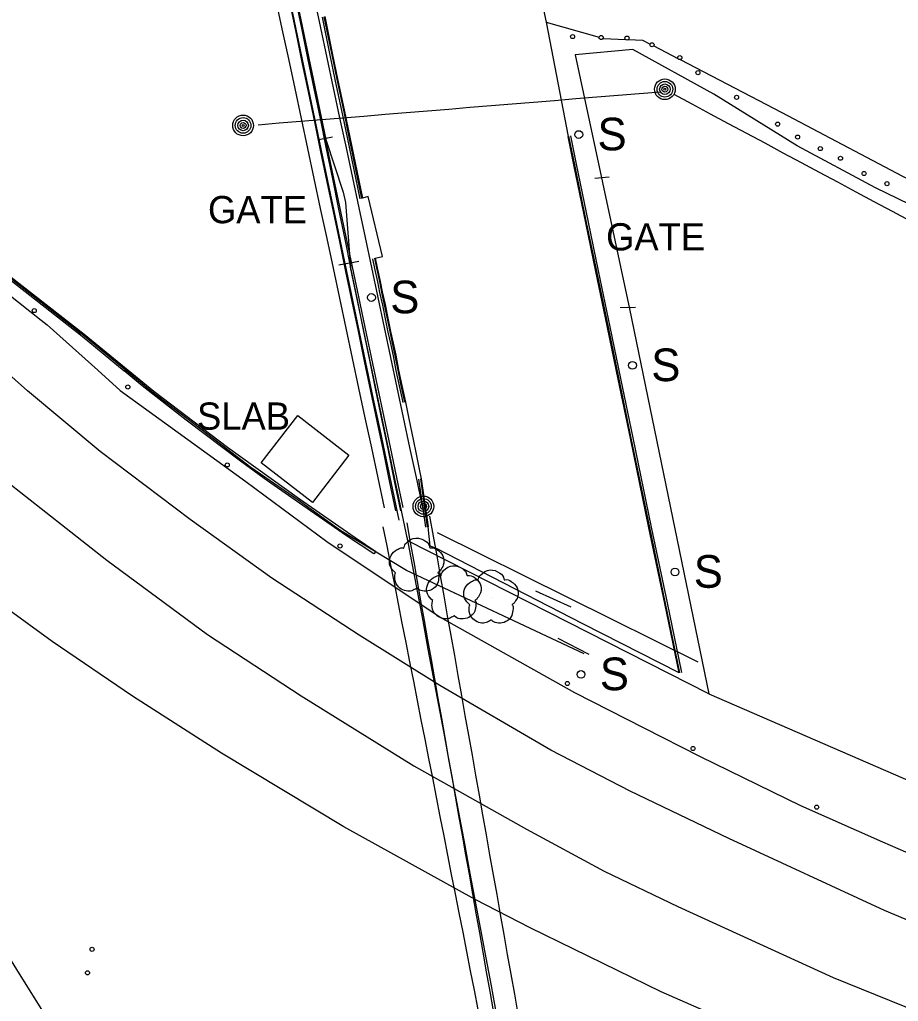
# Model space of a CAD drawing. Extents: x 368532 to 392481, y 10654822 to 10676899.
# Drawn here: x 384243 to 384404.6, y 10655107.9 to 10655288.3 of the extents above; entities that cross this region are included whole.
import ezdxf

# ---------------------------------------------------------------- set-up
doc = ezdxf.new("R2010")
doc.units = 0
for name, color, linetype in [('p_Catenary', 7, 'Continuous'), ('p_dtm retaining wall', 7, 'Continuous'), ('p_dtm slab', 7, 'Continuous'), ('p_railroad rr control', 7, 'Continuous'), ('p_road - paved curb', 7, 'Continuous'), ('p_road general road feature', 7, 'Continuous'), ('p_road guard rails', 7, 'Continuous'), ('p_structure fence', 7, 'Continuous'), ('p_structure sign', 7, 'Continuous'), ('p_structure unidentified', 7, 'Continuous'), ('p_structure wall', 7, 'Continuous'), ('p_utility general pole', 7, 'Continuous'), ('p_veg tree', 7, 'Continuous')]:
    doc.layers.add(name, color=color, linetype=linetype)

msp = doc.modelspace()

# ---------------------------------------------------------------- linework, layer by layer
at = {"layer": 'p_Catenary'}
for points in [[(384313.56, 10655198.65), (384312.39, 10655204.17), (384311.23, 10655209.7), (384310.06, 10655215.22), (384308.9, 10655220.75), (384307.73, 10655226.27), (384306.57, 10655231.8), (384305.4, 10655237.32), (384304.24, 10655242.84), (384303.07, 10655248.37), (384301.91, 10655253.89), (384300.74, 10655259.42), (384299.58, 10655264.94), (384298.41, 10655270.47), (384297.25, 10655275.99), (384296.08, 10655281.52), (384294.92, 10655287.04), (384293.75, 10655292.57)], [(384313.11, 10655197.99), (384311.97, 10655203.54), (384310.84, 10655209.09), (384309.7, 10655214.63), (384308.56, 10655220.18), (384307.43, 10655225.73), (384306.29, 10655231.28), (384305.15, 10655236.82), (384304.02, 10655242.37), (384302.88, 10655247.92), (384301.74, 10655253.46), (384300.61, 10655259.01), (384299.47, 10655264.56), (384298.34, 10655270.1), (384297.2, 10655275.65), (384296.06, 10655281.2), (384294.93, 10655286.74), (384293.79, 10655292.29)], [(384317.15, 10655198.66), (384315.98, 10655204.17), (384314.81, 10655209.68), (384313.64, 10655215.18), (384312.47, 10655220.69), (384311.3, 10655226.19), (384310.13, 10655231.7), (384308.96, 10655237.21), (384307.79, 10655242.71), (384306.62, 10655248.22), (384305.45, 10655253.72), (384304.28, 10655259.23), (384303.11, 10655264.74), (384301.94, 10655270.24), (384300.77, 10655275.75), (384299.6, 10655281.25), (384298.43, 10655286.76), (384297.26, 10655292.26)], [(384290.11, 10655292.1), (384291.28, 10655286.6), (384292.46, 10655281.1), (384293.63, 10655275.6), (384294.8, 10655270.1), (384295.98, 10655264.59), (384297.15, 10655259.09), (384298.32, 10655253.59), (384299.5, 10655248.09), (384300.67, 10655242.59), (384301.84, 10655237.09), (384303.02, 10655231.59), (384304.19, 10655226.09), (384305.36, 10655220.58), (384306.54, 10655215.08), (384307.71, 10655209.58), (384308.88, 10655204.08), (384310.06, 10655198.58)], [(384312.21, 10655198.03), (384311.07, 10655203.53), (384309.92, 10655209.03), (384308.77, 10655214.52), (384307.62, 10655220.02), (384306.48, 10655225.52), (384305.33, 10655231.02), (384304.18, 10655236.51), (384303.04, 10655242.01), (384301.89, 10655247.51), (384300.74, 10655253.01), (384299.6, 10655258.5), (384298.45, 10655264), (384297.3, 10655269.5), (384296.16, 10655274.99), (384295.01, 10655280.49), (384293.86, 10655285.99), (384292.72, 10655291.49)], [(384312.8, 10655196.28), (384311.63, 10655201.85), (384310.47, 10655207.41), (384309.3, 10655212.98), (384308.13, 10655218.55), (384306.97, 10655224.12), (384305.8, 10655229.68), (384304.63, 10655235.25), (384303.46, 10655240.82), (384302.3, 10655246.39), (384301.13, 10655251.96), (384299.96, 10655257.52), (384298.79, 10655263.09), (384297.63, 10655268.66), (384296.46, 10655274.23), (384295.29, 10655279.79), (384294.13, 10655285.36), (384292.96, 10655290.93)], [(384286.87, 10655268.98), (384290.77, 10655269.29), (384294.66, 10655269.61), (384298.56, 10655269.93), (384302.45, 10655270.25), (384306.35, 10655270.57), (384310.24, 10655270.89), (384314.14, 10655271.21), (384318.03, 10655271.53), (384321.93, 10655271.85), (384325.82, 10655272.17), (384329.72, 10655272.48), (384333.61, 10655272.8), (384337.5, 10655273.12), (384341.4, 10655273.44), (384345.29, 10655273.76), (384349.19, 10655274.08), (384353.08, 10655274.4), (384356.98, 10655274.72), (384360.87, 10655275.04)], [(384363.3, 10655274.59), (384366.64, 10655272.79), (384369.99, 10655271), (384373.34, 10655269.21), (384376.68, 10655267.41), (384380.03, 10655265.62), (384383.37, 10655263.83), (384386.72, 10655262.04), (384390.07, 10655260.24), (384393.41, 10655258.45), (384396.76, 10655256.66), (384400.11, 10655254.86), (384403.45, 10655253.07), (384406.8, 10655251.28), (384410.15, 10655249.49), (384413.49, 10655247.69), (384416.84, 10655245.9), (384420.19, 10655244.11), (384423.53, 10655242.32), (384426.88, 10655240.52)], [(384334.71, 10655105.53), (384334.06, 10655109.19), (384333.41, 10655112.85), (384332.76, 10655116.51), (384332.12, 10655120.17), (384331.47, 10655123.83), (384330.82, 10655127.49), (384330.17, 10655131.15), (384329.52, 10655134.82), (384328.87, 10655138.48), (384328.22, 10655142.14), (384327.57, 10655145.8), (384326.93, 10655149.46), (384326.28, 10655153.12), (384325.63, 10655156.78), (384324.98, 10655160.44), (384324.33, 10655164.1), (384323.68, 10655167.77), (384323.03, 10655171.43), (384322.38, 10655175.09), (384321.74, 10655178.75), (384321.09, 10655182.41), (384320.44, 10655186.07), (384319.79, 10655189.73), (384319.14, 10655193.39), (384318.49, 10655197.05)], [(384327.36, 10655106.38), (384326.66, 10655109.93), (384325.96, 10655113.47), (384325.27, 10655117.02), (384324.57, 10655120.57), (384323.87, 10655124.12), (384323.17, 10655127.67), (384322.47, 10655131.22), (384321.78, 10655134.77), (384321.08, 10655138.32), (384320.38, 10655141.87), (384319.68, 10655145.42), (384318.99, 10655148.97), (384318.29, 10655152.52), (384317.59, 10655156.07), (384316.89, 10655159.62), (384316.19, 10655163.17), (384315.5, 10655166.72), (384314.8, 10655170.27), (384314.1, 10655173.82), (384313.4, 10655177.37), (384312.7, 10655180.92), (384312.01, 10655184.47), (384311.31, 10655188.02), (384310.61, 10655191.56), (384309.91, 10655195.11)], [(384330.17, 10655106.14), (384329.54, 10655109.72), (384328.9, 10655113.31), (384328.27, 10655116.9), (384327.63, 10655120.49), (384327, 10655124.07), (384326.36, 10655127.66), (384325.73, 10655131.25), (384325.09, 10655134.83), (384324.46, 10655138.42), (384323.82, 10655142.01), (384323.18, 10655145.59), (384322.55, 10655149.18), (384321.91, 10655152.77), (384321.28, 10655156.36), (384320.64, 10655159.94), (384320.01, 10655163.53), (384319.37, 10655167.12), (384318.74, 10655170.7), (384318.1, 10655174.29), (384317.47, 10655177.88), (384316.83, 10655181.46), (384316.2, 10655185.05), (384315.56, 10655188.64), (384314.93, 10655192.23), (384314.29, 10655195.81)], [(384332.66, 10655095.27), (384331.7, 10655100.43), (384330.73, 10655105.59), (384329.77, 10655110.74), (384328.8, 10655115.9), (384327.83, 10655121.06), (384326.87, 10655126.21), (384325.9, 10655131.37), (384324.94, 10655136.52), (384323.97, 10655141.68), (384323.01, 10655146.84), (384322.04, 10655151.99), (384321.07, 10655157.15), (384320.11, 10655162.31), (384319.14, 10655167.46), (384318.18, 10655172.62), (384317.21, 10655177.78), (384316.24, 10655182.93), (384315.28, 10655188.09), (384314.31, 10655193.24)]]:
    msp.add_lwpolyline(points, dxfattribs=at)
at = {"layer": 'p_dtm retaining wall'}
for p, q in [((384240.72, 10655238.04), (384247.02, 10655233.04)), ((384247.02, 10655233.04), (384248.08, 10655232.19)), ((384248.08, 10655232.19), (384257.4, 10655223.84)), ((384257.4, 10655223.84), (384261.54, 10655220.11)), ((384261.54, 10655220.11), (384284.66, 10655203.4)), ((384284.66, 10655203.4), (384299.53, 10655192.4)), ((384299.53, 10655192.4), (384320.34, 10655178.5)), ((384320.34, 10655178.5), (384345.09, 10655164.63)), ((384345.09, 10655164.63), (384357.82, 10655158.14)), ((384357.82, 10655158.14), (384368.16, 10655152.85)), ((384368.16, 10655152.85), (384386.59, 10655143.88)), ((384386.59, 10655143.88), (384401.69, 10655137.22)), ((384401.69, 10655137.22), (384415.19, 10655131.26))]:
    msp.add_line(p, q, dxfattribs=at)
at = {"layer": 'p_dtm slab'}
for p, q in [((384287.47, 10655206.81), (384294.18, 10655215.51)), ((384294.18, 10655215.51), (384303.58, 10655208.27)), ((384303.58, 10655208.27), (384296.87, 10655199.57)), ((384296.87, 10655199.57), (384287.47, 10655206.81))]:
    msp.add_line(p, q, dxfattribs=at)
at = {"layer": 'p_railroad rr control'}
for points in [[(384165.32, 10655278.42), (384174.33, 10655267.99), (384186.83, 10655254.07), (384198.33, 10655242.56), (384210.22, 10655230.72), (384217.21, 10655224.04), (384227.5, 10655214.81), (384240.4, 10655203.63), (384259.09, 10655188.94), (384277.58, 10655175.3), (384294.8, 10655164), (384315.54, 10655151.16), (384336.26, 10655139.55), (384350.52, 10655131.83), (384364.06, 10655125.29), (384392.6, 10655112.26), (384413.53, 10655103.8), (384438.77, 10655093.44), (384467.99, 10655082.58), (384498.57, 10655071.75), (384532.81, 10655060.04), (384581.67, 10655045.06), (384619.55, 10655033.71), (384648.72, 10655025.44)], [(384656.28, 10655038.63), (384603.32, 10655053.23), (384558.75, 10655066.78), (384516.47, 10655080.43), (384472.46, 10655096.15), (384438.72, 10655109.19), (384402.05, 10655124.57), (384373.44, 10655137.78), (384355.27, 10655146.48), (384340.73, 10655154.01), (384320.28, 10655165.93), (384305.44, 10655175.15), (384289.4, 10655185.65), (384274.4, 10655196.45), (384257.87, 10655208.93), (384244.5, 10655220.08), (384233.09, 10655230.18), (384222.46, 10655240.03), (384207.39, 10655254.55), (384195.28, 10655267.14), (384186.39, 10655277.04)], [(384631.83, 10655015.23), (384594.82, 10655025.93), (384562.53, 10655035.93), (384531.33, 10655046.19), (384487.58, 10655060.69), (384436.99, 10655078.63), (384404.89, 10655091.01), (384380.99, 10655100.86), (384360.99, 10655109.63), (384336.89, 10655121.42), (384326.81, 10655126.59), (384302.67, 10655139.97), (384280.17, 10655153.46), (384263.78, 10655163.94), (384249, 10655173.99), (384231.82, 10655186.48), (384215.37, 10655199.55), (384198.32, 10655214.58), (384187.82, 10655225)], [(384174.12, 10655223.37), (384208.57, 10655168.54), (384242.49, 10655113.73), (384264.96, 10655077.69), (384285.67, 10655043.96), (384316.05, 10654995.46)]]:
    msp.add_lwpolyline(points, dxfattribs=at)
at = {"layer": 'p_road - paved curb'}
for p, q in [((384337.5, 10655299.24), (384339.83, 10655287.81)), ((384298.66, 10655288.75), (384300.04, 10655282.04)), ((384299, 10655288.82), (384300.38, 10655282.11)), ((384299.15, 10655288.85), (384300.53, 10655282.14)), ((384339.83, 10655287.81), (384343.87, 10655266.82)), ((384300.04, 10655282.04), (384301.08, 10655276.98)), ((384300.38, 10655282.11), (384301.42, 10655277.05)), ((384300.53, 10655282.14), (384301.57, 10655277.08)), ((384301.08, 10655276.98), (384302.22, 10655271.58)), ((384301.42, 10655277.05), (384302.56, 10655271.65)), ((384301.57, 10655277.08), (384302.71, 10655271.68)), ((384302.22, 10655271.58), (384303.24, 10655266.61)), ((384302.56, 10655271.65), (384303.58, 10655266.68)), ((384302.71, 10655271.68), (384303.73, 10655266.71)), ((384303.24, 10655266.61), (384305.57, 10655255.37)), ((384303.58, 10655266.68), (384305.91, 10655255.44)), ((384303.73, 10655266.71), (384306.06, 10655255.47)), ((384344.95, 10655261.6), (384343.87, 10655266.82)), ((384345.1, 10655261.63), (384344.02, 10655266.85)), ((384345.44, 10655261.7), (384344.36, 10655266.92)), ((384347.14, 10655250.96), (384344.95, 10655261.6)), ((384347.29, 10655250.99), (384345.1, 10655261.63)), ((384347.63, 10655251.06), (384345.44, 10655261.7)), ((384307.11, 10655255.77), (384306.06, 10655255.47)), ((384309.78, 10655244.77), (384307.11, 10655255.77)), ((384349, 10655242), (384347.14, 10655250.96)), ((384349.15, 10655242.03), (384347.29, 10655250.99)), ((384349.49, 10655242.1), (384347.63, 10655251.06)), ((384307.95, 10655244.35), (384308.31, 10655242.58)), ((384308.29, 10655244.42), (384308.65, 10655242.65)), ((384308.44, 10655244.45), (384309.78, 10655244.77)), ((384308.44, 10655244.45), (384308.8, 10655242.68)), ((384308.31, 10655242.58), (384308.87, 10655240.07)), ((384308.65, 10655242.65), (384309.21, 10655240.14)), ((384308.8, 10655242.68), (384309.36, 10655240.17)), ((384351.14, 10655231.73), (384349, 10655242)), ((384351.29, 10655231.76), (384349.15, 10655242.03)), ((384351.63, 10655231.83), (384349.49, 10655242.1)), ((384308.87, 10655240.07), (384309.23, 10655238.16)), ((384309.21, 10655240.14), (384309.57, 10655238.23)), ((384309.36, 10655240.17), (384309.72, 10655238.26)), ((384309.23, 10655238.16), (384309.74, 10655235.81)), ((384309.57, 10655238.23), (384310.08, 10655235.88)), ((384309.72, 10655238.26), (384310.23, 10655235.91)), ((384309.74, 10655235.81), (384310.33, 10655233.01)), ((384310.08, 10655235.88), (384310.67, 10655233.08)), ((384310.23, 10655235.91), (384310.82, 10655233.11)), ((384310.33, 10655233.01), (384310.77, 10655230.88)), ((384310.67, 10655233.08), (384311.11, 10655230.95)), ((384310.82, 10655233.11), (384311.26, 10655230.98)), ((384311.11, 10655230.95), (384311.55, 10655228.82)), ((384311.26, 10655230.98), (384311.7, 10655228.85)), ((384353.1, 10655222.21), (384351.14, 10655231.73)), ((384353.25, 10655222.24), (384351.29, 10655231.76)), ((384353.59, 10655222.31), (384351.63, 10655231.83)), ((384310.77, 10655230.88), (384311.21, 10655228.75)), ((384311.21, 10655228.75), (384311.69, 10655226.52)), ((384311.55, 10655228.82), (384312.03, 10655226.59)), ((384311.7, 10655228.85), (384312.18, 10655226.62)), ((384311.69, 10655226.52), (384312.24, 10655223.78)), ((384312.03, 10655226.59), (384312.58, 10655223.85)), ((384312.18, 10655226.62), (384312.73, 10655223.88)), ((384312.24, 10655223.78), (384312.81, 10655220.98)), ((384312.58, 10655223.85), (384313.15, 10655221.05)), ((384312.73, 10655223.88), (384313.3, 10655221.08)), ((384355.36, 10655211.36), (384353.1, 10655222.21)), ((384355.51, 10655211.39), (384353.25, 10655222.24)), ((384355.85, 10655211.46), (384353.59, 10655222.31)), ((384312.81, 10655220.98), (384313.29, 10655218.76)), ((384313.15, 10655221.05), (384313.63, 10655218.83)), ((384313.3, 10655221.08), (384313.78, 10655218.86)), ((384313.29, 10655218.76), (384313.47, 10655217.9)), ((384313.63, 10655218.83), (384313.81, 10655217.97)), ((384313.78, 10655218.86), (384313.96, 10655218)), ((384313.96, 10655218), (384314.54, 10655215.22)), ((384314.54, 10655215.22), (384314.89, 10655213.48)), ((384314.89, 10655213.48), (384315.39, 10655211.12)), ((384315.39, 10655211.12), (384315.95, 10655208.45)), ((384358.74, 10655194.91), (384355.36, 10655211.36)), ((384358.89, 10655194.94), (384355.51, 10655211.39)), ((384359.23, 10655195.01), (384355.85, 10655211.46)), ((384315.95, 10655208.45), (384316.53, 10655205.68)), ((384316.53, 10655205.68), (384316.89, 10655203.93)), ((384316.39, 10655203.86), (384317.64, 10655195.04)), ((384316.74, 10655203.91), (384317.99, 10655195.09)), ((384316.89, 10655203.93), (384318.14, 10655195.11)), ((384318.51, 10655191.53), (384318.14, 10655195.11)), ((384361.65, 10655180.99), (384358.74, 10655194.91)), ((384361.8, 10655181.02), (384358.89, 10655194.94)), ((384362.14, 10655181.09), (384359.23, 10655195.01)), ((384319.56, 10655191.14), (384318.51, 10655191.53)), ((384346.61, 10655177.23), (384319.56, 10655191.14)), ((384364.29, 10655168.24), (384361.65, 10655180.99)), ((384364.44, 10655168.27), (384361.8, 10655181.02)), ((384364.78, 10655168.34), (384362.14, 10655181.09)), ((384364.29, 10655168.24), (384346.61, 10655177.23))]:
    msp.add_line(p, q, dxfattribs=at)
at = {"layer": 'p_road general road feature'}
for p, q in [((384339.83, 10655287.81), (384349.58, 10655285.03)), ((384350.29, 10655284.82), (384350.42, 10655284.79)), ((384350.42, 10655284.79), (384354.44, 10655284.64)), ((384354.97, 10655284.62), (384357.59, 10655284.52)), ((384357.59, 10655284.52), (384358.97, 10655283.8)), ((384359.64, 10655283.46), (384364.08, 10655281.14)), ((384364.48, 10655280.94), (384383.19, 10655271.2)), ((384383.19, 10655271.2), (384420.62, 10655251.46))]:
    msp.add_line(p, q, dxfattribs=at)
at = {"layer": 'p_road guard rails'}
msp.add_line((384319.84, 10655194.05), (384367.74, 10655170.28), dxfattribs=at)
at = {"layer": 'p_structure fence'}
for p, q in [((384292.05, 10655301.24), (384299.31, 10655266.23)), ((384355.77, 10655282.82), (384345.19, 10655281.8)), ((384345.19, 10655281.8), (384350.22, 10655258.37)), ((384370.65, 10655274.57), (384355.77, 10655282.82)), ((384385.99, 10655265.08), (384370.65, 10655274.57)), ((384300.59, 10655266.66), (384298.04, 10655266.2)), ((384299.31, 10655266.23), (384302.55, 10655256.55)), ((384400.38, 10655257.39), (384385.99, 10655265.08)), ((384351.43, 10655259.34), (384348.83, 10655259.06)), ((384350.22, 10655258.37), (384355.15, 10655235.13)), ((384302.55, 10655256.55), (384302.93, 10655254.68)), ((384422.92, 10655246.36), (384400.38, 10655257.39)), ((384302.93, 10655254.68), (384303.87, 10655242.78)), ((384305.42, 10655243.85), (384301.76, 10655243.14)), ((384238.43, 10655243.09), (384254.37, 10655230.58)), ((384314.42, 10655192.49), (384303.87, 10655242.78)), ((384356.26, 10655235.38), (384353.46, 10655235.34)), ((384355.15, 10655235.13), (384369.79, 10655164.37)), ((384267.33, 10655219.91), (384254.37, 10655230.58)), ((384277.63, 10655212.02), (384267.33, 10655219.91)), ((384285.54, 10655206), (384277.63, 10655212.02)), ((384294.26, 10655200.01), (384285.54, 10655206)), ((384302.11, 10655194.34), (384294.26, 10655200.01)), ((384314.16, 10655187.04), (384302.11, 10655194.34)), ((384369.79, 10655164.37), (384314.42, 10655192.49)), ((384346.81, 10655171.73), (384314.16, 10655187.04)), ((384369.79, 10655164.37), (384426.74, 10655139.62))]:
    msp.add_line(p, q, dxfattribs=at)
at = {"layer": 'p_structure sign'}
for points in [[(384344.44, 10655180.34), (384337.93, 10655183.27)], [(384342.02, 10655174.64), (384347.71, 10655171.67)]]:
    msp.add_lwpolyline(points, dxfattribs=at)
for centre in [(384345.85, 10655267.16), (384307.73, 10655237.22), (384355.72, 10655224.75), (384363.53, 10655186.78), (384346.26, 10655167.96)]:
    msp.add_circle(centre, 0.713, dxfattribs=at)
at = {"layer": 'p_structure unidentified'}
for centre in [(384344.71, 10655285.16), (384349.96, 10655284.99), (384354.71, 10655284.89), (384359.32, 10655283.66), (384364.42, 10655281.31), (384367.75, 10655278.54), (384374.86, 10655274), (384382.4, 10655269.08), (384386.08, 10655266.7), (384390.26, 10655264.58), (384393.97, 10655262.81), (384398.31, 10655260), (384402.51, 10655258.14), (384245.73, 10655234.82), (384262.94, 10655220.77), (384281.22, 10655206.46), (384301.94, 10655191.56), (384343.76, 10655166.29), (384366.86, 10655154.35), (384389.6, 10655143.57), (384256.36, 10655117.44), (384255.52, 10655113.13)]:
    msp.add_circle(centre, 0.375, dxfattribs=at)
at = {"layer": 'p_structure wall'}
for p, q in [((384238.16, 10655242.91), (384254.52, 10655230.12)), ((384238.52, 10655243.26), (384254.89, 10655230.47)), ((384254.52, 10655230.12), (384262.29, 10655223.76)), ((384254.89, 10655230.47), (384267.73, 10655220.02)), ((384265.57, 10655220.97), (384262.29, 10655223.76)), ((384273.69, 10655214.71), (384265.57, 10655220.97)), ((384267.73, 10655220.02), (384281.25, 10655209.73)), ((384283.67, 10655207.17), (384273.69, 10655214.71)), ((384281.25, 10655209.73), (384294.47, 10655200.22)), ((384288.02, 10655203.99), (384283.67, 10655207.17)), ((384293.68, 10655200.01), (384288.02, 10655203.99)), ((384294.47, 10655200.22), (384304.75, 10655193.1)), ((384303.14, 10655193.4), (384293.68, 10655200.01)), ((384308.14, 10655190.14), (384303.14, 10655193.4)), ((384304.75, 10655193.1), (384308.54, 10655190.57)), ((384308.54, 10655190.57), (384308.14, 10655190.14))]:
    msp.add_line(p, q, dxfattribs=at)
at = {"layer": 'p_utility general pole'}
for centre, radius in [((384361.68, 10655275.49), 1.9), ((384361.68, 10655275.49), 1.44), ((384361.68, 10655275.49), 0.973), ((384361.68, 10655275.49), 0.539), ((384361.68, 10655275.49), 0.192), ((384284.13, 10655268.84), 1.9), ((384284.13, 10655268.84), 1.44), ((384284.13, 10655268.84), 0.973), ((384284.13, 10655268.84), 0.539), ((384284.13, 10655268.84), 0.192), ((384317.28, 10655198.84), 1.9), ((384317.28, 10655198.84), 1.44), ((384317.28, 10655198.84), 0.973), ((384317.28, 10655198.84), 0.539), ((384317.28, 10655198.84), 0.192)]:
    msp.add_circle(centre, radius, dxfattribs=at)
at = {"layer": 'p_veg tree'}
for p, q in [((384316.11, 10655187.87), (384316.11, 10655187.87)), ((384322.96, 10655182.79), (384322.96, 10655182.79)), ((384329.77, 10655182.01), (384329.77, 10655182.01))]:
    msp.add_line(p, q, dxfattribs=at)
for points in [[(384312.14, 10655186.62), (384311.19, 10655187.85), (384311.17, 10655189.46), (384312.08, 10655190.65), (384312.82, 10655191.09), (384313.51, 10655191.19), (384313.66, 10655191.18), (384313.7, 10655191.28), (384314.16, 10655192.12), (384315.87, 10655193.02), (384317.69, 10655192.44), (384318.42, 10655191.36), (384318.47, 10655191.22), (384318.6, 10655191.22), (384319.77, 10655190.91), (384320.86, 10655189.72), (384320.94, 10655188.05), (384320.4, 10655187.1), (384320.01, 10655186.71), (384319.91, 10655186.66), (384319.98, 10655186.58), (384320.11, 10655185.92), (384319.87, 10655184.66), (384318.78, 10655183.52), (384317.41, 10655183.26), (384316.34, 10655183.63), (384316.13, 10655183.79), (384316.06, 10655183.8), (384316, 10655183.77), (384315.61, 10655183.54), (384314.69, 10655183.24), (384313.5, 10655183.5), (384312.5, 10655184.27), (384312.01, 10655185.79), (384312.14, 10655186.64)], [(384318.99, 10655181.53), (384318.03, 10655182.76), (384318.01, 10655184.37), (384318.92, 10655185.57), (384319.66, 10655186), (384320.35, 10655186.11), (384320.5, 10655186.09), (384320.54, 10655186.2), (384321, 10655187.04), (384322.71, 10655187.94), (384324.53, 10655187.35), (384325.27, 10655186.27), (384325.32, 10655186.14), (384325.44, 10655186.14), (384326.61, 10655185.82), (384327.7, 10655184.63), (384327.78, 10655182.96), (384327.25, 10655182.01), (384326.85, 10655181.63), (384326.75, 10655181.57), (384326.82, 10655181.49), (384326.95, 10655180.83), (384326.71, 10655179.58), (384325.62, 10655178.44), (384324.26, 10655178.17), (384323.18, 10655178.54), (384322.97, 10655178.71), (384322.9, 10655178.72), (384322.85, 10655178.69), (384322.46, 10655178.45), (384321.53, 10655178.15), (384320.35, 10655178.42), (384319.34, 10655179.18), (384318.85, 10655180.7), (384318.98, 10655181.55)], [(384325.81, 10655180.75), (384324.85, 10655181.98), (384324.83, 10655183.6), (384325.74, 10655184.79), (384326.48, 10655185.22), (384327.17, 10655185.33), (384327.32, 10655185.31), (384327.36, 10655185.42), (384327.82, 10655186.26), (384329.53, 10655187.16), (384331.35, 10655186.57), (384332.09, 10655185.5), (384332.13, 10655185.36), (384332.26, 10655185.36), (384333.43, 10655185.04), (384334.52, 10655183.85), (384334.6, 10655182.18), (384334.07, 10655181.23), (384333.67, 10655180.85), (384333.57, 10655180.79), (384333.64, 10655180.71), (384333.77, 10655180.05), (384333.53, 10655178.8), (384332.44, 10655177.66), (384331.07, 10655177.4), (384330, 10655177.77), (384329.79, 10655177.93), (384329.72, 10655177.94), (384329.67, 10655177.91), (384329.27, 10655177.67), (384328.35, 10655177.37), (384327.16, 10655177.64), (384326.16, 10655178.4), (384325.67, 10655179.92), (384325.8, 10655180.77)]]:
    msp.add_spline(points, degree=3, dxfattribs=at)

# ---------------------------------------------------------------- texts
at = {"layer": 'p_dtm slab'}
msp.add_text(' SLAB', height=5, dxfattribs=at).set_placement((384273.8, 10655212.93))
at = {"layer": 'p_structure fence'}
for p in [(384275.81, 10655250.87), (384349.01, 10655245.87)]:
    msp.add_text(' GATE', height=5, dxfattribs=at).set_placement(p)
at = {"layer": 'p_structure sign'}
for p in [(384349.3, 10655264.26), (384311.19, 10655234.32), (384359.18, 10655221.85), (384366.99, 10655183.88), (384349.72, 10655165.06)]:
    msp.add_text('S', height=6, dxfattribs=at).set_placement(p)

doc.saveas('drawing.dxf')
